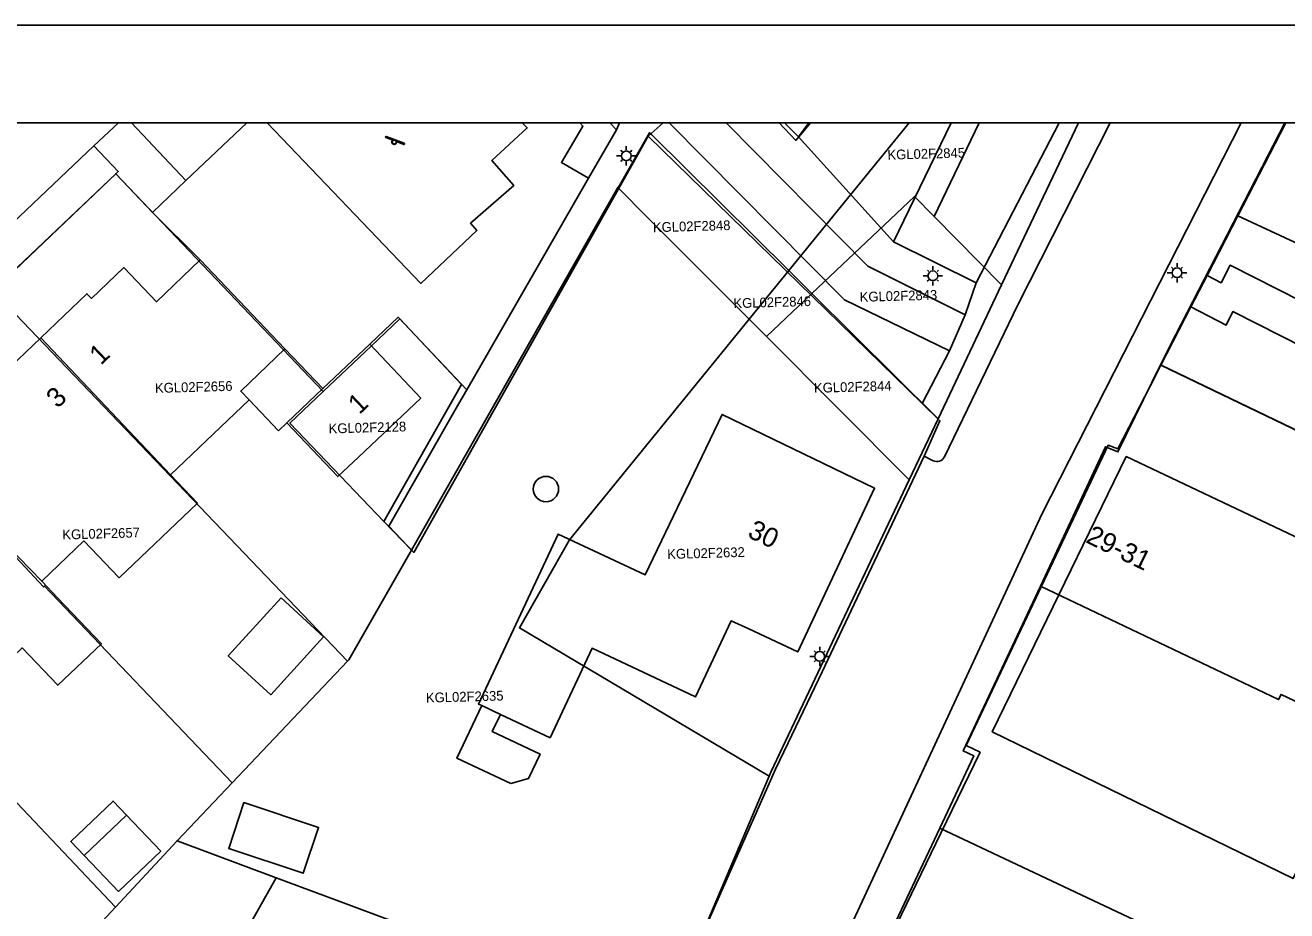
# Model space of a CAD drawing. Extents: x 124901 to 125496, y 515369 to 515789.
# Drawn here: x 125106.1 to 125170.8, y 515743.7 to 515789 of the extents above; entities that cross this region are included whole.
import ezdxf

# ---------------------------------------------------------------- set-up
doc = ezdxf.new("R2010")
doc.units = 0
for name, color, linetype in [('Alg Kaders', 7, 'Continuous'), ('Gebouw', 7, 'Continuous'), ('Lichtmast', 7, 'Continuous'), ('Luifel', 7, 'Continuous'), ('Onbegroeid terrein', 7, 'Continuous'), ('Overige bouwwerk', 7, 'Continuous'), ('Parkeren', 7, 'Continuous'), ('Perceelnummers', 7, 'Continuous'), ('Perceelsgrenzen', 7, 'Continuous'), ('Putten', 7, 'Continuous'), ('Speelvoorziening', 7, 'Continuous'), ('Teksten', 7, 'Continuous'), ('Vegetatie', 7, 'Continuous'), ('Voetpad', 7, 'Continuous'), ('Wegen lokale weg', 7, 'Continuous')]:
    doc.layers.add(name, color=color, linetype=linetype)

msp = doc.modelspace()

# ---------------------------------------------------------------- linework, layer by layer
at = {"layer": 'Alg Kaders'}
for points in [[(125495.925, 515789.043), (124901.425, 515789.043), (124901.425, 515368.543), (125495.925, 515368.543)], [(125490.925, 515784.043), (124906.425, 515784.043), (124906.425, 515373.543), (125490.925, 515373.543)]]:
    msp.add_lwpolyline(points, close=True, dxfattribs=at)
at = {"layer": 'Gebouw'}
for points in [[(125109.536, 515775.037), (125109.308, 515775.276), (125106.939, 515773.018), (125113.593, 515766.001), (125117.621, 515769.848), (125117.196, 515770.293), (125119.463, 515772.456), (125115.114, 515777.014), (125112.871, 515774.874), (125111.2, 515776.625)], [(125106.995, 515760.546), (125109.158, 515762.61), (125110.96, 515760.722), (125114.974, 515764.555), (125113.593, 515766.001), (125106.939, 515773.018), (125104.57, 515770.759), (125104.802, 515770.515), (125103.15, 515768.947), (125104.813, 515767.195), (125102.591, 515765.086), (125103.397, 515764.237)], [(125121.408, 515770.416), (125119.56, 515768.668), (125122.17, 515765.91), (125123.224, 515766.907), (125126.422, 515769.933), (125124.703, 515771.75), (125123.812, 515772.691)], [(125133.053, 515752.526), (125135.205, 515757.108), (125140.509, 515754.617), (125142.344, 515758.524), (125143.235, 515758.106), (125145.751, 515756.924), (125149.69, 515765.313), (125141.875, 515769.096), (125137.93, 515760.868), (125133.467, 515762.963), (125129.376, 515754.252), (125129.547, 515754.172), (125130.504, 515753.723)], [(125175.405, 515755.565), (125177.505, 515759.864), (125162.592, 515766.936), (125159.137, 515759.843), (125155.723, 515752.834), (125171.151, 515745.315), (125174.794, 515752.716), (125176.062, 515755.292)], [(125107.803, 515759.7), (125106.995, 515760.546), (125103.397, 515764.237), (125101.228, 515762.178), (125099.562, 515763.933), (125097.896, 515762.351), (125097.67, 515762.597), (125095.305, 515760.342), (125102.006, 515753.323), (125105.989, 515757.125), (125107.816, 515755.21), (125110.052, 515757.342)], [(125120.4, 515745.574), (125121.186, 515747.921), (125117.361, 515749.202), (125116.575, 515746.854)], [(125109.17, 515746.486), (125110.925, 515744.645), (125113.096, 515746.715), (125111.341, 515748.556)]]:
    msp.add_lwpolyline(points, close=True, dxfattribs=at)
at = {"layer": 'Lichtmast'}
for p, q in [((125136.746, 515782.561), (125136.676, 515782.632)), ((125136.958, 515782.649), (125136.958, 515782.849)), ((125137.17, 515782.561), (125137.241, 515782.633)), ((125136.658, 515782.35), (125136.458, 515782.349)), ((125136.746, 515782.137), (125136.674, 515782.066)), ((125136.958, 515782.049), (125136.958, 515781.849)), ((125137.17, 515782.137), (125137.24, 515782.066)), ((125137.258, 515782.349), (125137.458, 515782.349)), ((125152.678, 515776.501), (125152.678, 515776.701)), ((125165.195, 515776.655), (125165.195, 515776.855)), ((125152.378, 515776.202), (125152.178, 515776.201)), ((125152.466, 515776.413), (125152.396, 515776.484)), ((125152.89, 515776.413), (125152.961, 515776.485)), ((125152.978, 515776.201), (125153.178, 515776.201)), ((125164.895, 515776.356), (125164.695, 515776.355)), ((125164.983, 515776.143), (125164.911, 515776.072)), ((125164.983, 515776.567), (125164.913, 515776.638)), ((125165.195, 515776.055), (125165.195, 515775.855)), ((125165.407, 515776.567), (125165.478, 515776.639)), ((125165.407, 515776.143), (125165.477, 515776.072)), ((125165.495, 515776.355), (125165.695, 515776.355)), ((125152.466, 515775.989), (125152.394, 515775.918)), ((125152.678, 515775.901), (125152.678, 515775.701)), ((125152.89, 515775.989), (125152.96, 515775.918)), ((125146.577, 515756.691), (125146.377, 515756.69)), ((125146.665, 515756.902), (125146.595, 515756.973)), ((125146.877, 515756.99), (125146.877, 515757.19)), ((125147.089, 515756.902), (125147.16, 515756.974)), ((125147.177, 515756.69), (125147.377, 515756.69)), ((125146.665, 515756.478), (125146.593, 515756.407)), ((125146.877, 515756.39), (125146.877, 515756.19)), ((125147.089, 515756.478), (125147.159, 515756.407))]:
    msp.add_line(p, q, dxfattribs=at)
for centre in [(125136.958, 515782.349), (125152.678, 515776.201), (125165.195, 515776.355), (125146.877, 515756.69)]:
    msp.add_circle(centre, 0.25, dxfattribs=at)
at = {"layer": 'Luifel'}
for points in [[(125119.134, 515768.262), (125119.56, 515768.668), (125121.408, 515770.416), (125119.463, 515772.456), (125117.196, 515770.293), (125117.621, 515769.848)], [(125111.341, 515748.556), (125110.651, 515749.279), (125108.48, 515747.209), (125109.17, 515746.486)]]:
    msp.add_lwpolyline(points, close=True, dxfattribs=at)
at = {"layer": 'Onbegroeid terrein'}
for points in [[(125118.555, 515784.043), (125126.42, 515775.806), (125129.299, 515778.526), (125128.975, 515778.898), (125131.203, 515780.831), (125130.075, 515782.112), (125131.882, 515783.777), (125131.63, 515784.043)], [(125134.585, 515784.043), (125134.738, 515783.872), (125133.636, 515782.01), (125135.026, 515781.199), (125136.458, 515783.685), (125136.12, 515784.043)], [(125145.071, 515784.043), (125145.792, 515783.316), (125146.323, 515784.043)], [(125135.973, 515731.393), (125144.609, 515750.907), (125145.256, 515752.258), (125146.998, 515755.898), (125152.224, 515766.949), (125153.036, 515768.767), (125152.126, 515769.657), (125138.09, 515783.357), (125126.061, 515762.018), (125124.791, 515763.374), (125128.38, 515769.662), (125128.777, 515770.351), (125125.268, 515774.077), (125123.812, 515772.691), (125124.703, 515771.75), (125126.422, 515769.933), (125123.224, 515766.907), (125122.17, 515765.91), (125119.56, 515768.668), (125121.408, 515770.416), (125119.463, 515772.456), (125117.196, 515770.293), (125117.621, 515769.848), (125113.593, 515766.001), (125114.974, 515764.555), (125110.96, 515760.722), (125109.158, 515762.61), (125106.995, 515760.546), (125107.803, 515759.7), (125110.052, 515757.342), (125107.816, 515755.21), (125105.989, 515757.125)], [(125104.57, 515770.759), (125106.939, 515773.018), (125109.308, 515775.276), (125109.536, 515775.037), (125111.2, 515776.625), (125112.871, 515774.874), (125115.114, 515777.014), (125112.674, 515779.452), (125110.79, 515781.431), (125105.062, 515775.987)], [(125172.005, 515767.951), (125164.373, 515771.625), (125164.103, 515771.101), (125162.164, 515767.334), (125161.657, 515767.511), (125154.38, 515752.131), (125155.101, 515751.776), (125153.09, 515747.63), (125147.541, 515736.188), (125145.997, 515732.977), (125137.276, 515713.452), (125137.978, 515713.064), (125139.415, 515715.672), (125141.521, 515715.773), (125146.987, 515712.762), (125146.811, 515712.442), (125149.634, 515710.909), (125146.004, 515704.321), (125143.023, 515705.964), (125139.631, 515699.806), (125133.209, 515703.343), (125132.057, 515703.978), (125122.249, 515682.88)]]:
    msp.add_lwpolyline(points, dxfattribs=at)
for points in [[(125135.205, 515757.108), (125133.053, 515752.526), (125130.504, 515753.723), (125129.547, 515754.172), (125129.376, 515754.252), (125133.467, 515762.963), (125137.93, 515760.868), (125141.875, 515769.096), (125149.69, 515765.313), (125145.751, 515756.924), (125143.235, 515758.106), (125142.344, 515758.524), (125140.509, 515754.617)], [(125177.505, 515759.864), (125175.405, 515755.565), (125176.062, 515755.292), (125174.794, 515752.716), (125171.151, 515745.315), (125155.723, 515752.834), (125159.137, 515759.843), (125162.592, 515766.936)], [(125121.186, 515747.921), (125120.4, 515745.574), (125116.575, 515746.854), (125117.361, 515749.202)], [(125110.925, 515744.645), (125109.17, 515746.486), (125111.341, 515748.556), (125113.096, 515746.715)]]:
    msp.add_lwpolyline(points, close=True, dxfattribs=at)
at = {"layer": 'Overige bouwwerk'}
for points in [[(125119.27, 515759.686), (125116.553, 515756.72), (125118.729, 515754.727), (125121.445, 515757.693)], [(125131.048, 515750.171), (125131.951, 515750.429), (125132.54, 515751.683), (125130.087, 515752.835), (125130.504, 515753.723), (125129.547, 515754.172), (125128.279, 515751.471)]]:
    msp.add_lwpolyline(points, close=True, dxfattribs=at)
at = {"layer": 'Parkeren'}
for points in [[(125111.595, 515784.043), (125114.372, 515781.084), (125117.512, 515784.043)], [(125153.611, 515784.043), (125150.655, 515777.945), (125154.895, 515775.837), (125159.159, 515784.043)]]:
    msp.add_lwpolyline(points, dxfattribs=at)
msp.add_lwpolyline([(125110.79, 515781.431), (125110.917, 515781.551), (125109.663, 515782.855), (125103.752, 515777.26), (125105.062, 515775.987)], close=True, dxfattribs=at)
at = {"layer": 'Perceelsgrenzen'}
for points in [[(125104.485, 515775.438), (125110.79, 515781.431), (125121.419, 515770.265), (125123.873, 515772.601), (125125.342, 515773.999), (125128.511, 515770.634), (125124.522, 515763.614), (125125.941, 515762.146), (125136.52, 515780.727), (125136.543, 515780.704), (125138.142, 515783.531), (125138.275, 515783.427), (125145.292, 515776.469), (125151.463, 515784.043)], [(125113.735, 515686.647), (125116.999, 515693.015), (125121.887, 515702.551), (125121.945, 515702.67), (125125.12, 515709.211), (125128.118, 515715.387), (125128.201, 515715.545), (125132.871, 515724.472), (125138.922, 515737.912), (125144.277, 515750.555), (125144.365, 515750.763), (125151.468, 515765.749), (125152.949, 515768.875), (125156.203, 515775.74), (125160.138, 515784.043)], [(125170.723, 515784.043), (125164.824, 515772.601), (125164.351, 515771.635), (125162.165, 515767.173), (125161.532, 515767.441), (125158.19, 515760.294), (125154.24, 515751.848), (125154.775, 515751.601), (125153.027, 515747.884), (125149.651, 515740.707), (125146.026, 515732.974), (125146.469, 515732.779), (125142.898, 515725.078), (125139.906, 515718.982), (125139.344, 515717.837), (125137.985, 515715.068), (125137.276, 515713.452), (125132.057, 515703.978), (125128.453, 515695.933), (125126.585, 515691.761), (125122.019, 515683)], [(125146.403, 515784.043), (125145.646, 515783.141), (125144.803, 515784.043)], [(125146.403, 515784.043), (125145.646, 515783.141), (125144.803, 515784.043)], [(125155.052, 515784.043), (125152.743, 515779.248), (125151.734, 515780.27), (125146.479, 515775.291), (125145.292, 515776.469), (125151.463, 515784.043)], [(125160.138, 515784.043), (125156.203, 515775.74), (125152.743, 515779.248), (125155.052, 515784.043)], [(125224.894, 515784.043), (125230.41, 515780.94), (125229.187, 515776.22), (125228.706, 515774.74), (125224.518, 515763.453), (125218.587, 515745.917), (125218.475, 515745.585), (125216.926, 515746.331), (125179.658, 515764.268), (125164.351, 515771.635), (125164.824, 515772.601), (125170.723, 515784.043)]]:
    msp.add_lwpolyline(points, dxfattribs=at)
for points in [[(125138.051, 515779.195), (125136.543, 515780.704), (125138.142, 515783.531), (125138.275, 515783.427), (125145.292, 515776.469), (125143.26, 515773.975)], [(125121.419, 515770.265), (125119.718, 515768.646), (125122.309, 515765.933), (125124.522, 515763.614), (125125.941, 515762.146), (125122.736, 515756.517), (125122.675, 515756.453), (125104.485, 515775.438), (125110.79, 515781.431)], [(125136.543, 515780.704), (125138.051, 515779.195), (125143.26, 515773.975), (125134.042, 515762.66), (125131.481, 515758.153), (125144.277, 515750.555), (125138.922, 515737.912), (125122.736, 515743.957), (125119.004, 515745.351), (125113.933, 515747.245), (125116.749, 515750.212), (125122.675, 515756.453), (125122.736, 515756.517), (125125.941, 515762.146), (125136.52, 515780.727)], [(125152.907, 515768.917), (125146.479, 515775.291), (125151.734, 515780.27), (125152.743, 515779.248), (125156.203, 515775.74), (125152.949, 515768.875)], [(125144.149, 515773.084), (125143.26, 515773.975), (125145.292, 515776.469), (125146.479, 515775.291)], [(125104.485, 515775.438), (125122.675, 515756.453), (125116.749, 515750.212), (125107.129, 515760.298), (125107.086, 515760.257), (125103.546, 515764.029), (125103.503, 515763.988), (125098.251, 515769.513)], [(125144.149, 515773.084), (125146.479, 515775.291), (125152.907, 515768.917), (125152.949, 515768.875), (125151.468, 515765.749)], [(125121.419, 515770.265), (125123.873, 515772.601), (125125.342, 515773.999), (125128.511, 515770.634), (125124.522, 515763.614), (125122.309, 515765.933), (125119.718, 515768.646)], [(125131.481, 515758.153), (125134.042, 515762.66), (125143.26, 515773.975), (125144.149, 515773.084), (125151.468, 515765.749), (125144.365, 515750.763), (125144.277, 515750.555)], [(125158.19, 515760.294), (125161.532, 515767.441), (125162.165, 515767.173), (125164.351, 515771.635), (125179.658, 515764.268), (125216.926, 515746.331), (125218.475, 515745.585), (125217.928, 515743.967), (125216.718, 515740.932), (125214.804, 515735.288), (125212.2, 515730.749), (125199.189, 515741.106), (125174.81, 515752.708), (125170.532, 515754.746), (125170.403, 515754.476)], [(125103.503, 515763.988), (125103.546, 515764.029), (125107.086, 515760.257), (125107.129, 515760.298), (125116.749, 515750.212), (125113.933, 515747.245), (125110.771, 515743.837), (125092.048, 515763.617), (125098.251, 515769.513)], [(125085.247, 515757.153), (125092.048, 515763.617), (125110.771, 515743.837), (125106.082, 515738.783), (125104.427, 515737.002)], [(125187.033, 515726.823), (125181.47, 515729.84), (125172.61, 515734.4), (125168.766, 515740.47), (125153.027, 515747.884), (125154.775, 515751.601), (125154.24, 515751.848), (125158.19, 515760.294), (125170.403, 515754.476), (125170.532, 515754.746), (125174.81, 515752.708), (125199.189, 515741.106), (125212.2, 515730.749), (125211.845, 515730.131), (125205.167, 515720.086), (125203.792, 515717.823)], [(125187.033, 515726.823), (125185.954, 515718.332), (125186.437, 515715.305), (125188.155, 515716.36), (125195.464, 515711.337), (125201.139, 515713.453), (125198.52, 515709.14), (125197.874, 515707.953), (125184.068, 515714.928), (125166.821, 515722.932), (125167.043, 515723.435), (125166.317, 515723.701), (125157.502, 515727.638), (125146.929, 515732.544), (125146.469, 515732.779), (125146.026, 515732.974), (125149.651, 515740.707), (125153.027, 515747.884), (125168.766, 515740.47), (125172.61, 515734.4), (125181.47, 515729.84)], [(125110.771, 515743.837), (125113.933, 515747.245), (125119.004, 515745.351), (125111.899, 515732.726), (125106.94, 515726.176), (125098.443, 515730.562), (125104.427, 515737.002), (125106.082, 515738.783)], [(125106.94, 515726.176), (125111.899, 515732.726), (125119.004, 515745.351), (125122.736, 515743.957), (125138.922, 515737.912), (125132.871, 515724.472), (125128.201, 515715.545), (125111.556, 515723.213), (125106.471, 515725.556)]]:
    msp.add_lwpolyline(points, close=True, dxfattribs=at)
at = {"layer": 'Putten'}
msp.add_circle((125132.842, 515765.271), 0.65, dxfattribs=at)
at = {"layer": 'Speelvoorziening'}
for p, q in [((125124.635, 515783.292), (125124.997, 515783.152)), ((125125.578, 515782.991), (125124.657, 515783.347)), ((125125.177, 515783.082), (125125.557, 515782.935))]:
    msp.add_line(p, q, dxfattribs=at)
msp.add_circle((125125.062, 515783.052), 0.1, dxfattribs=at)
for centre, radius, start, end in [((125124.646, 515783.32), 0.0297, 68.83874, 248.83874), ((125125.062, 515783.052), 0.119, 123.04996, 14.62752), ((125125.567, 515782.963), 0.0297, 248.83874, 68.83874)]:
    msp.add_arc(centre, radius, start, end, dxfattribs=at)
at = {"layer": 'Vegetatie'}
for points in [[(125110.925, 515784.043), (125109.663, 515782.855), (125110.917, 515781.551), (125110.79, 515781.431), (125112.674, 515779.452), (125114.372, 515781.084), (125111.595, 515784.043)], [(125117.512, 515784.043), (125114.372, 515781.084), (125112.674, 515779.452), (125115.114, 515777.014), (125119.463, 515772.456), (125121.408, 515770.416), (125123.812, 515772.691), (125125.268, 515774.077), (125128.777, 515770.351), (125135.026, 515781.199), (125133.636, 515782.01), (125134.738, 515783.872), (125134.585, 515784.043)], [(125131.63, 515784.043), (125131.882, 515783.777), (125130.075, 515782.112), (125131.203, 515780.831), (125128.975, 515778.898), (125129.299, 515778.526), (125126.42, 515775.806), (125118.555, 515784.043)], [(125138.849, 515784.043), (125138.09, 515783.357), (125152.126, 515769.657), (125153.527, 515772.356), (125148.148, 515774.964), (125139.153, 515784.043)], [(125142.085, 515784.043), (125149.349, 515776.693), (125154.336, 515774.193), (125154.895, 515775.837), (125150.655, 515777.945), (125145.792, 515783.316), (125145.071, 515784.043)], [(125146.323, 515784.043), (125145.792, 515783.316), (125150.655, 515777.945), (125153.611, 515784.043)], [(125170.766, 515784.043), (125168.314, 515779.28), (125210.455, 515759.695), (125221.146, 515754.39), (125222.56, 515758.362), (125224.934, 515765.294), (125227.567, 515772.077), (125229.817, 515777.954), (125230.73, 515780.863), (125225.038, 515784.043)]]:
    msp.add_lwpolyline(points, dxfattribs=at)
for points in [[(125168.314, 515779.28), (125166.739, 515776.22), (125167.454, 515775.842), (125167.919, 515776.738), (125192.32, 515764.374), (125217.962, 515751.406), (125217.796, 515751.084), (125219.765, 515750.077), (125220.486, 515752.536), (125221.146, 515754.39), (125210.455, 515759.695)], [(125179.658, 515764.268), (125198.292, 515755.3), (125217.7, 515745.958), (125218.436, 515745.604), (125218.588, 515746.061), (125219.366, 515748.715), (125217.158, 515749.844), (125217, 515749.536), (125193.636, 515761.396), (125168.064, 515774.363), (125167.717, 515773.674), (125165.906, 515774.602), (125164.373, 515771.625), (125172.005, 515767.951)]]:
    msp.add_lwpolyline(points, close=True, dxfattribs=at)
at = {"layer": 'Voetpad'}
for points in [[(125168.476, 515784.043), (125158.271, 515763.978), (125147.289, 515740.344), (125137.289, 515719.132), (125131.829, 515708.15), (125126.75, 515698.247), (125121.195, 515687.161)], [(125122.249, 515682.88), (125132.057, 515703.978), (125137.276, 515713.452), (125145.997, 515732.977), (125147.541, 515736.188), (125153.09, 515747.63), (125155.101, 515751.776), (125154.38, 515752.131), (125161.657, 515767.511), (125162.164, 515767.334), (125164.103, 515771.101), (125164.373, 515771.625), (125165.906, 515774.602), (125166.739, 515776.22), (125168.314, 515779.28), (125170.766, 515784.043)], [(125136.62, 515784.043), (125136.458, 515783.685), (125135.026, 515781.199), (125128.777, 515770.351), (125128.38, 515769.662), (125124.791, 515763.374), (125126.061, 515762.018), (125138.09, 515783.357), (125138.849, 515784.043)], [(125136.12, 515784.043), (125136.458, 515783.685), (125136.62, 515784.043)], [(125139.153, 515784.043), (125148.148, 515774.964), (125153.527, 515772.356), (125154.336, 515774.193), (125149.349, 515776.693), (125142.085, 515784.043)], [(125159.159, 515784.043), (125154.895, 515775.837), (125154.336, 515774.193), (125153.527, 515772.356), (125152.126, 515769.657), (125153.036, 515768.767), (125152.224, 515766.949), (125152.686, 515766.719)], [(125153.279, 515766.926), (125157.029, 515774.708), (125161.768, 515784.043)]]:
    msp.add_lwpolyline(points, dxfattribs=at)
msp.add_lwpolyline([(125217.796, 515751.084), (125217.962, 515751.406), (125192.32, 515764.374), (125167.919, 515776.738), (125167.454, 515775.842), (125166.739, 515776.22), (125165.906, 515774.602), (125167.717, 515773.674), (125168.064, 515774.363), (125193.636, 515761.396), (125217, 515749.536), (125217.158, 515749.844)], close=True, dxfattribs=at)
msp.add_arc((125152.87, 515767.145), 0.464, 246.65739, 331.82799, dxfattribs=at)
at = {"layer": 'Wegen lokale weg'}
for points in [[(125102.891, 515776.416), (125103.752, 515777.26), (125109.663, 515782.855), (125110.925, 515784.043)], [(125152.686, 515766.719), (125152.224, 515766.949), (125146.998, 515755.898), (125145.256, 515752.258), (125144.609, 515750.907), (125135.973, 515731.393), (125129.13, 515717.194), (125122.168, 515702.811), (125119.179, 515696.811), (125114.857, 515687.989), (125110.211, 515678.634), (125109.5, 515677.38), (125114.841, 515674.77), (125114.87, 515674.83), (125121.195, 515687.161), (125126.75, 515698.247), (125131.829, 515708.15), (125137.289, 515719.132), (125147.289, 515740.344), (125158.271, 515763.978), (125168.476, 515784.043)], [(125161.768, 515784.043), (125157.029, 515774.708), (125153.279, 515766.926)]]:
    msp.add_lwpolyline(points, dxfattribs=at)
msp.add_arc((125152.87, 515767.145), 0.464, 246.65739, 331.82799, dxfattribs=at)

# ---------------------------------------------------------------- texts
at = {"layer": 'Perceelnummers'}
for s, rotation, p in [('KGL02F2845', 1.63162, (125150.357, 515782.15)), ('KGL02F2848', 1.63148, (125138.332, 515778.434)), ('KGL02F2843', 1.6316, (125148.932, 515774.865)), ('KGL02F2846', 1.63153, (125142.461, 515774.54)), ('KGL02F2656', 1.63118, (125112.804, 515770.194)), ('KGL02F2844', 1.63158, (125146.59, 515770.201)), ('KGL02F2128', 1.63128, (125121.706, 515768.117)), ('KGL02F2657', 1.63112, (125108.054, 515762.682)), ('KGL02F2632', 1.63149, (125139.066, 515761.682)), ('KGL02F2635', 1.63134, (125126.696, 515754.322))]:
    msp.add_text(s, height=0.5, rotation=rotation, dxfattribs=at).set_placement(p)
at = {"layer": 'Teksten'}
for s, rotation, p in [('1', 43.7, (125110.019, 515771.585)), ('3', 43.5, (125107.804, 515769.369)), ('1', 43.4, (125123.274, 515769.057)), ('30', 334.2, (125143.122, 515762.838)), ('29-31', 334, (125160.464, 515762.559))]:
    msp.add_text(s, height=1, rotation=rotation, dxfattribs=at).set_placement(p)

doc.saveas('drawing.dxf')
